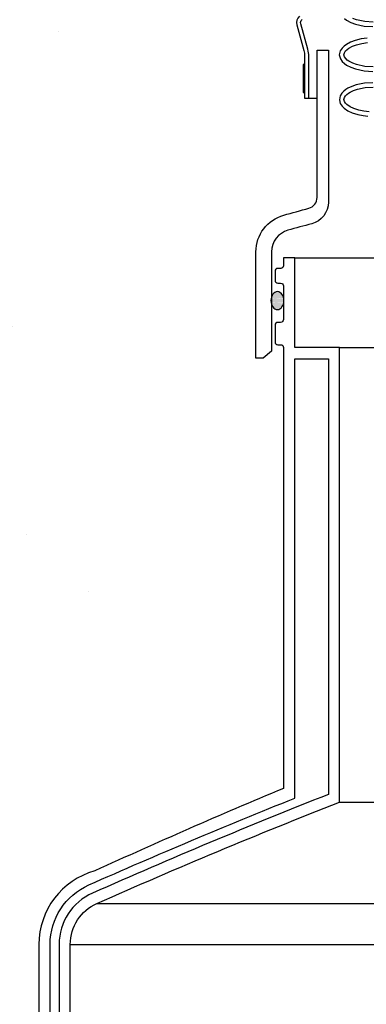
# Model space of a CAD drawing. Extents: x -169 to 7270, y -140 to 2984.
# Tile 593 of 656: x 6590.8 to 6598.54, y 952.06 to 974.02. Entities that reach past the tile are written whole.
import ezdxf

# ---------------------------------------------------------------- set-up
doc = ezdxf.new("R2010")
doc.units = 0
doc.header["$MEASUREMENT"] = 0
doc.header["$PDSIZE"] = 1
doc.layers.get('DEFPOINTS').update_dxf_attribs({"linetype": 'CONTINUOUS'})
for name, color, linetype in [('DIM', 3, 'CONTINUOUS'), ('FRP-SUMP', 2, 'CONTINUOUS'), ('MULTI-PORT-SHROUD', 1, 'CONTINUOUS'), ('MULTI-PORT-SPILL-BUCKET-SHROUD', 1, 'CONTINUOUS'), ('PEAGRAVEL-HATCH', 3, 'CONTINUOUS')]:
    doc.layers.add(name, color=color, linetype=linetype)
doc.styles.add('SIMPLEX', font='simplex')
doc.dimstyles.new('DIM64', dxfattribs={"dimscale": 64, "dimtxt": 0.09375, "dimasz": 0.09375, "dimexe": 0.0625, "dimexo": 0.0625, "dimgap": 0.046875, "dimtad": 1, "dimdec": 4, "dimzin": 3, "dimdsep": 46, "dimlunit": 4, "dimtxsty": 'SIMPLEX', "dimcen": 0, "dimclrd": 256, "dimclre": 256, "dimclrt": 256, "dimadec": 0, "dimazin": 0, "dimtfac": 1, "dimtdec": 4, "dimtmove": 0, "dimatfit": 3, "dimfxl": 1, "dimfrac": 2, "dimtolj": 1, "dimtzin": 0, "dimarcsym": 0})

# ---------------------------------------------------------------- blocks, each defined once
blk = doc.blocks.new('*D74')
at = {"layer": 'DEFPOINTS', "color": 0, "transparency": 16777216}
for p in [(7015.7, 978.296), (6391.694, 978.015), (6391.694, 700.523)]:
    blk.add_point(p, dxfattribs=at)
at = {"layer": 'DIM', "lineweight": -2, "transparency": 16777216}
for p, q in [((7015.7, 974.296), (7015.7, 696.523)), ((6391.694, 974.015), (6391.694, 696.523)), ((7009.7, 700.523), (6397.694, 700.523))]:
    blk.add_line(p, q, dxfattribs=at)
at = {"layer": 'DIM', "transparency": 16777216}
for points in [[(6397.694, 701.523), (6397.694, 699.523), (6391.694, 700.523)], [(7009.7, 701.523), (7009.7, 699.523), (7015.7, 700.523)]]:
    blk.add_solid(points, dxfattribs=at)
at = {"layer": 'DIM', "transparency": 16777216, "insert": (6703.697, 708.095), "char_height": 6, "attachment_point": 5, "style": 'SIMPLEX'}
blk.add_mtext('\\A1;52\'-0" (F.V. TANK SLAB)', dxfattribs=at)

msp = doc.modelspace()

# ---------------------------------------------------------------- hatches: boundary and pattern name
at = {"layer": 'FRP-SUMP'}
h = msp.add_hatch(color=256, dxfattribs=at)
edge = h.paths.add_edge_path()
edge.add_ellipse((6596.5544, 967.75721), major_axis=(0, 0.2), ratio=0.72085956, start_angle=-71.031832, end_angle=77.321789, ccw=False)
edge.add_line((6596.69075, 967.82221), (6596.69075, 967.6922))
edge.add_ellipse((6596.5544, 967.75721), major_axis=(0, 0.2), ratio=0.72085956, start_angle=102.678211, end_angle=251.031832, ccw=False)
edge.add_line((6596.41375, 967.71331), (6596.41375, 967.8011))
at = {"layer": 'PEAGRAVEL-HATCH'}
h = msp.add_hatch(dxfattribs=at)
h.set_pattern_fill('AR-SAND', color=256, scale=7.5, style=0)
h.set_pattern_definition([(37.5, (6577.534, 973.704), (-0.4725, 14.451), [0, -11.4, 0, -12.75, 0, -12.1875]), (7.5, (6577.534, 973.704), (13.273, 21.166), [0, -6.15, 0, -10.275, 0, -3.9375]), (327.5, (6568.309, 973.704), (23.356, 0.0424), [0, -3.75, 0, -13.5, 0, -17.625]), (317.5, (6568.31, 973.704), (22.546, 6.583), [0, -1.875, 0, -8.85, 0, -10.125])])
h.paths.add_polyline_path([(6592.34075, 978.01471), (6577.54861, 978.01471), (6577.54861, 976.75093), (6577.53409, 973.7036), (6597.0412, 973.7036), (6596.9851, 973.90753, -0.29327684), (6597.04536, 974.10089), (6597.67582, 974.62992, 0.20935884), (6597.74259, 974.76471), (6592.41545, 974.76471), (6592.34075, 974.76471)])
h = msp.add_hatch(dxfattribs=at)
h.set_pattern_fill('AR-SAND', color=256, scale=7.5, style=0)
h.set_pattern_definition([(37.5, (6570.444, 964.509), (-0.4725, 14.451), [0, -11.4, 0, -12.75, 0, -12.1875]), (7.5, (6570.444, 964.509), (13.273, 21.166), [0, -6.15, 0, -10.275, 0, -3.9375]), (327.5, (6561.219, 964.509), (23.356, 0.0424), [0, -3.75, 0, -13.5, 0, -17.625]), (317.5, (6561.22, 964.509), (22.546, 6.583), [0, -1.875, 0, -8.85, 0, -10.125])])
edge = h.paths.add_edge_path()
edge.add_line((6597.1595, 972.39855), (6597.1295, 972.39855))
edge.add_line((6597.1295, 972.39855), (6597.1295, 973.02355))
edge.add_line((6597.1295, 973.02355), (6597.1595, 973.20603))
edge.add_arc((6596.6595, 973.20603), 0.5, 0, 15.380859)
edge.add_line((6597.14159, 973.33865), (6597.0412, 973.7036))
edge.add_line((6597.0412, 973.7036), (6570.44428, 973.7036))
edge.add_line((6570.44428, 973.7036), (6570.44428, 964.50891))
edge.add_line((6570.44428, 964.50891), (6596.68997, 964.50891))
edge.add_line((6596.68997, 964.50891), (6596.69075, 966.71157))
edge.add_arc((6596.63688, 966.73799), 0.06, 333.87091, 496.42582)
edge.add_arc((6596.56325, 966.83409), 0.0625, 180, 298.855661, ccw=False)
edge.add_line((6596.50075, 966.83409), (6596.50075, 967.20909))
edge.add_arc((6596.56325, 967.20909), 0.0625, 90, 180, ccw=False)
edge.add_line((6596.56325, 967.27159), (6596.62575, 967.27159))
edge.add_arc((6596.62389, 967.33857), 0.06701, 271.586914, 363.83352)
edge.add_line((6596.69075, 967.34305), (6596.69075, 967.6922))
edge.add_ellipse((6596.5544, 967.75721), major_axis=(0, 0.2), ratio=0.72085956, start_angle=116.585007, end_angle=251.031832, ccw=False)
edge.add_line((6596.42548, 967.64994), (6596.42548, 966.63109))
edge.add_line((6596.42548, 966.63109), (6596.23396, 966.47039))
edge.add_line((6596.23396, 966.47039), (6596.07535, 966.47039))
edge.add_line((6596.07535, 966.47039), (6596.07548, 966.63109))
edge.add_line((6596.07548, 966.63109), (6596.07548, 968.84474))
edge.add_arc((6596.92548, 968.84474), 0.85, 105.707344, 179.999992, ccw=False)
edge.add_arc((6609.25163, 925.01464), 46.38034, 104.989898, 105.707347, ccw=False)
edge.add_arc((6597.19075, 970.05822), 0.25, 284.989898, 360)
edge.add_line((6597.44075, 970.05822), (6597.44075, 972.27355))
edge.add_line((6597.44075, 972.27355), (6597.1595, 972.27355))
edge.add_line((6597.1595, 972.27355), (6597.1595, 972.39855))
h = msp.add_hatch(dxfattribs=at)
h.set_pattern_fill('AR-SAND', color=256, scale=7.5, style=0)
h.set_pattern_definition([(37.5, (6570.444, 935.266), (-0.4725, 14.4512), [0, -11.4, 0, -12.75, 0, -12.1875]), (7.5, (6570.444, 935.266), (13.273, 21.166), [0, -6.15, 0, -10.275, 0, -3.9375]), (327.5, (6561.219, 935.266), (23.356, 0.0424), [0, -3.75, 0, -13.5, 0, -17.625]), (317.5, (6561.22, 935.266), (22.546, 6.583), [0, -1.875, 0, -8.85, 0, -10.125])])
h.paths.add_polyline_path([(6596.68728, 956.87655), (6596.68997, 964.50891), (6570.44428, 964.50891), (6570.44428, 935.26579), (6588.98799, 935.26579), (6588.98799, 935.66298), (6589.12411, 935.66298), (6589.12411, 935.83262, -0.41421356), (6589.15536, 935.86444), (6589.1746, 935.86444, 0.35187469), (6589.1891, 935.87609, 2.48870246), (6589.16818, 935.82484), (6589.18351, 935.82484, -0.89681203), (6589.65312, 935.87609, 0.3518816), (6589.66762, 935.86444), (6589.68628, 935.86444, -0.41421372), (6589.71811, 935.83319), (6589.71811, 935.66211), (6590.24113, 935.69869), (6590.24113, 936.11157), (6590.36488, 936.11157), (6590.36488, 937.00876), (6590.98363, 937.00876), (6590.98363, 942.02096, 0.41421356), (6591.23363, 942.27096), (6591.23363, 943.80737), (6591.10018, 943.80737, -0.41421356), (6590.85018, 944.05737), (6590.85018, 944.45572), (6590.11364, 945.77096), (6590.35018, 945.77096), (6591.23363, 945.77096), (6591.23363, 953.39639, -0.33671624), (6592.47752, 955.03406, -0.00822165)])

# ---------------------------------------------------------------- linework, layer by layer
at = {"layer": 'FRP-SUMP'}
msp.add_line((6597.1595, 972.27355), (6597.44075, 972.27355), dxfattribs=at)
at = {"layer": 'FRP-SUMP', "color": 7, "linetype": 'Continuous'}
for p, q in [((6596.94075, 968.71159), (6599.28571, 968.71159)), ((6597.94075, 966.71159), (6602.35559, 966.71159)), ((6597.94075, 956.57108), (6602.81575, 956.57108)), ((6592.52862, 954.3107), (6602.81575, 954.3107)), ((6591.93363, 953.39639), (6602.81575, 953.39639))]:
    msp.add_line(p, q, dxfattribs=at)
at = {"layer": 'FRP-SUMP'}
msp.add_lwpolyline([(6596.79037, 969.32614, 0.33616492), (6596.42548, 968.84474), (6596.42548, 966.63109), (6596.23396, 966.47039), (6596.07535, 966.47039), (6596.07548, 966.63109), (6596.07548, 968.84474, -0.33616492), (6596.6958, 969.66312, -0.00312802), (6597.25541, 969.81672, 0.33950342), (6597.44075, 970.05822), (6597.44075, 973.34109), (6597.69048, 973.34109), (6597.69048, 969.95415, -0.33985649), (6597.31919, 969.471, 0.00350371)], format="xyb", close=True, dxfattribs=at)
for points in [[(6591.93363, 944.7256), (6591.93363, 953.39639, -0.29672907), (6592.52862, 954.3107, -0.01067744), (6597.94075, 956.57108), (6597.94075, 966.71159), (6596.94075, 966.71159), (6596.94075, 968.71159), (6596.69075, 968.71159), (6596.69075, 968.53471, -0.41421356), (6596.63075, 968.47471), (6596.56075, 968.47471, 0.41421356), (6596.50075, 968.41471), (6596.50075, 968.20909, 0.41421356), (6596.56325, 968.14659), (6596.62575, 968.14659, -0.38676832), (6596.69075, 968.08409), (6596.69075, 967.33409, -0.38676832), (6596.62575, 967.27159), (6596.56325, 967.27159, 0.41421356), (6596.50075, 967.20909), (6596.50075, 966.83409, 0.41421356), (6596.56325, 966.77159), (6596.63075, 966.77159, -0.41421356), (6596.69075, 966.71159), (6596.68728, 956.87655, 0.00822165), (6592.47752, 955.03406, 0.33671624), (6591.23363, 953.39639), (6591.23363, 944.7256)], [(6591.48363, 944.7256), (6591.48363, 953.39639, -0.29672907), (6592.34637, 954.72214, -0.0090466), (6596.94075, 956.65861), (6596.94075, 966.46159), (6597.69075, 966.46159), (6597.69075, 956.74136, 0.01036772), (6592.42737, 954.53928, 0.29672907), (6591.68363, 953.39639), (6591.68363, 944.7256)]]:
    msp.add_lwpolyline(points, format="xyb", dxfattribs=at)
at = {"layer": 'FRP-SUMP', "extrusion": (0, 0, -1)}
msp.add_ellipse((6596.5544, 967.75721), major_axis=(0, 0.2), ratio=0.72085956, dxfattribs=at)
at = {"layer": 'MULTI-PORT-SHROUD', "color": 7}
msp.add_line((6597.25325, 972.27355), (6597.44075, 972.27355), dxfattribs=at)
at = {"layer": 'MULTI-PORT-SHROUD', "color": 1, "linetype": 'Continuous'}
for points in [[(6597.04536, 974.10089, 0.29327778), (6596.9851, 973.90753), (6597.14159, 973.33865)], [(6597.14159, 973.33865, -0.06721269), (6597.1595, 973.20603), (6597.1595, 972.27355), (6597.25325, 972.27355), (6597.25325, 973.20603, 0.06721269), (6597.23198, 973.36351), (6597.07549, 973.9324, -0.29327737), (6597.10562, 974.02908)]]:
    msp.add_lwpolyline(points, format="xyb", dxfattribs=at)
at = {"layer": 'MULTI-PORT-SHROUD', "color": 7, "linetype": 'Continuous'}
msp.add_lwpolyline([(6597.1595, 972.39855), (6597.1595, 973.02355), (6597.1295, 973.02355), (6597.1295, 972.39855)], close=True, dxfattribs=at)
at = {"layer": 'MULTI-PORT-SPILL-BUCKET-SHROUD', "color": 1, "linetype": 'Continuous'}
for points in [[(6598.04901, 974.04671), (6598.09831, 974.01137), (6598.19318, 973.96113), (6598.29382, 973.92399), (6598.4886, 973.88105), (6598.68548, 973.86813, -1.01877171)], [(6598.55374, 973.61243), (6598.41971, 973.59372), (6598.2877, 973.56035), (6598.18802, 973.52298), (6598.09312, 973.47162), (6598.04378, 973.43537), (6597.99735, 973.38988), (6597.9549, 973.32563), (6597.93526, 973.23764), (6597.95926, 973.15175), (6598.00257, 973.09052), (6598.04902, 973.04671), (6598.09832, 973.01137), (6598.19319, 972.96113), (6598.29383, 972.92399), (6598.48861, 972.88105), (6598.68549, 972.86813, -1.0221364)], [(6598.60214, 971.97082), (6598.48529, 971.98291), (6598.37071, 972.00603), (6598.25902, 972.04234), (6598.17885, 972.07975), (6598.10607, 972.12968), (6598.07437, 972.16089), (6598.04973, 972.19773), (6598.03914, 972.24065), (6598.04763, 972.28412), (6598.07139, 972.32188), (6598.10262, 972.35366), (6598.13774, 972.3809), (6598.17552, 972.40444), (6598.25526, 972.44259), (6598.33894, 972.47124), (6598.51183, 972.50711), (6598.68829, 972.51816, 1.00000067)]]:
    msp.add_lwpolyline(points, format="xyb", dxfattribs=at)
for points in [[(6598.68828, 973.96816), (6598.50272, 973.98034), (6598.32203, 974.02017), (6598.23407, 974.05263)], [(6598.68829, 972.96816), (6598.50272, 972.98034), (6598.32204, 973.02017), (6598.23408, 973.05263), (6598.15109, 973.09658), (6598.11275, 973.12407), (6598.07845, 973.15642), (6598.05091, 973.19535), (6598.03833, 973.24037), (6598.04848, 973.28587), (6598.07492, 973.32589), (6598.10871, 973.35898), (6598.14678, 973.38696), (6598.22956, 973.43176), (6598.31759, 973.46477), (6598.43894, 973.49544), (6598.56283, 973.51273)], [(6598.68561, 972.61819), (6598.49848, 972.60647), (6598.31248, 972.56788), (6598.21736, 972.53531), (6598.12735, 972.49225), (6598.0805, 972.46306), (6598.03602, 972.42856), (6597.9925, 972.38428), (6597.95306, 972.32159), (6597.93676, 972.23814), (6597.95685, 972.15672), (6597.99693, 972.09681), (6598.0422, 972.05222), (6598.12908, 971.99262), (6598.22228, 971.94913), (6598.34527, 971.90914), (6598.47023, 971.88394), (6598.57074, 971.87354)]]:
    msp.add_lwpolyline(points, dxfattribs=at)

# ---------------------------------------------------------------- dimensions: what is measured, and where the dimension line sits
at = {"layer": 'DIM'}
dim = msp.add_linear_dim(base=(6391.69428, 700.52328), p1=(7015.70045, 978.29596), p2=(6391.69428, 978.01471), angle=180, text='<> (F.V. TANK SLAB)', dimstyle='DIM64', dxfattribs=at)
dim.commit()
dim.dimension.update_dxf_attribs({"geometry": '*D74', "text_midpoint": (6703.69736, 708.09471)})

doc.saveas('drawing.dxf')
